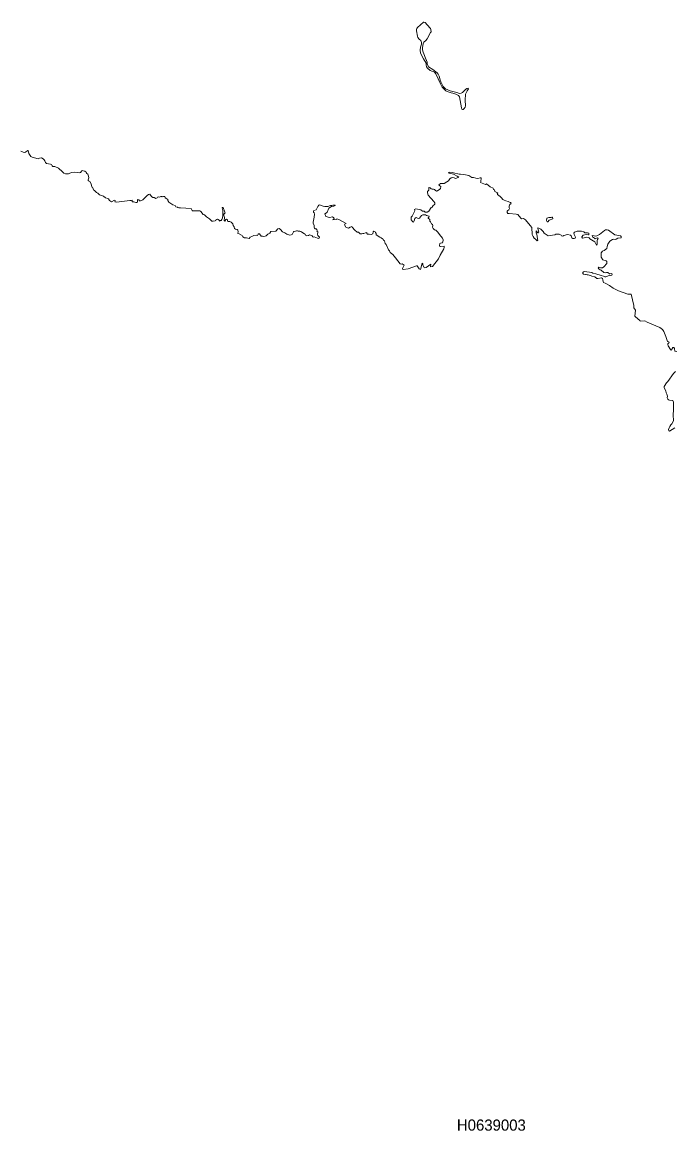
# Model space of a CAD drawing. Extents: x 369010 to 739155, y 6377141 to 6616555.
# Drawn here: x 429359 to 435204, y 6532424 to 6542350 of the extents above; entities that cross this region are included whole.
import ezdxf
from ezdxf.enums import TextEntityAlignment as Align

# ---------------------------------------------------------------- set-up
doc = ezdxf.new("R2010")
doc.units = 0
doc.header["$LTSCALE"] = 40
doc.layers.add('1', color=7, linetype='Continuous', lineweight=13)
doc.layers.add('2', color=7, linetype='Continuous')

msp = doc.modelspace()

# ---------------------------------------------------------------- linework, layer by layer
at = {"layer": '1'}
for points in [[(432923.22, 6542097.83), (432925.37, 6542073.83), (432953.67, 6542022.69), (432976.18, 6541982.31), (432977, 6541968.9), (432979.98, 6541950.2), (432989.09, 6541938.28), (433013.08, 6541918.26), (433027.98, 6541910.81), (433038.74, 6541907.5), (433050.65, 6541900.88), (433064.23, 6541887.47), (433104.44, 6541798.1), (433120.33, 6541768.64), (433131.75, 6541757.39), (433154.59, 6541736.37), (433175.61, 6541726.44), (433201.76, 6541718), (433216.16, 6541714.85), (433243.96, 6541706.08), (433265.97, 6541694.83), (433275.57, 6541681.92), (433293.12, 6541584.44), (433296.92, 6541569.54), (433301.56, 6541567.55), (433308.18, 6541568.88), (433318.44, 6541576.16), (433326.55, 6541587.75), (433329.03, 6541602.31), (433327.05, 6541650.14), (433329.69, 6541706.08), (433344.26, 6541736.53), (433354.85, 6541752.75), (433354.19, 6541758.21), (433342.6, 6541754.57), (433328.37, 6541746.13), (433303.71, 6541720.81), (433290.3, 6541712.87), (433275.08, 6541710.05), (433251.91, 6541718.82), (433193.15, 6541735.38), (433151.28, 6541753.25), (433129.6, 6541773.61), (433108.91, 6541816.14), (433101.46, 6541831.04), (433098.82, 6541845.93), (433092.69, 6541867.45), (433085.58, 6541883.17), (433075.15, 6541896.91), (433035.92, 6541924.71), (432999.18, 6541949.21), (432987.43, 6541976.85), (432986.44, 6541992.4), (432965.59, 6542041.23), (432962.11, 6542052.48), (432949.2, 6542082.44), (432942.91, 6542101.8), (432943.08, 6542122.32), (432950.36, 6542157.08), (432955.49, 6542170.49), (432974.69, 6542185.88), (432985.61, 6542199.78), (433014.74, 6542256.22), (433021.03, 6542262.17), (433019.54, 6542282.86), (433015.73, 6542292.46), (432986.6, 6542326.22), (432966.74, 6542346.75), (432956.81, 6542349.89), (432951.85, 6542348.9), (432898.56, 6542302.39), (432892.43, 6542293.29), (432889.78, 6542284.02), (432891.44, 6542272.44), (432898.89, 6542223.94), (432901.7, 6542213.85), (432913.29, 6542197.79), (432928.35, 6542186.04), (432935.13, 6542169.33), (432935.96, 6542151.95), (432927.68, 6542125.63)], [(434103.76, 6540605.31), (434095.98, 6540602.17), (434074.79, 6540602.17), (434057.91, 6540594.06), (434055.59, 6540574.2), (434061.72, 6540562.28), (434067.18, 6540562.61), (434077.94, 6540577.51), (434110.21, 6540590.58), (434109.55, 6540603)]]:
    msp.add_lwpolyline(points, close=True, dxfattribs=at)
for points in [[(430190.91, 6540753.44), (430185.61, 6540757.74), (430159.96, 6540740.03), (430151.02, 6540746.32), (430140.76, 6540752.12), (430132.49, 6540767.51), (430126.2, 6540772.64), (430104.35, 6540777.6), (430086.31, 6540793.33), (430050.23, 6540805.41), (430035.17, 6540818.32), (430026.07, 6540823.61), (430008.03, 6540843.81), (429999.09, 6540850.26), (429991.97, 6540866.15), (429986.35, 6540870.62), (429979.56, 6540886.51), (429975.42, 6540901.73), (429966.16, 6540922.59), (429953.91, 6540928.54), (429951.1, 6540931.19), (429949.94, 6540938.31), (429954.9, 6540956.35), (429952.75, 6540971.91), (429947.12, 6540987.96), (429938.02, 6540994.41), (429932.06, 6541003.02), (429930.08, 6541012.95), (429923.79, 6541017.09), (429915.51, 6541016.59), (429899.95, 6541021.89), (429893.17, 6541019.57), (429881.58, 6541004.67), (429872.15, 6541000.87), (429850.47, 6541002.69), (429824.82, 6541007.16), (429802.64, 6541004.67), (429785.76, 6540996.73), (429773.18, 6540992.59), (429760.6, 6540990.77), (429748.35, 6540990.61), (429730.64, 6540998.22), (429719.56, 6541009.81), (429683.81, 6541041.42), (429650.21, 6541057.31), (429634.32, 6541059.13), (429626.54, 6541063.26), (429621.25, 6541074.68), (429613.3, 6541077.99), (429577.39, 6541083.29), (429566.46, 6541094.87), (429560.84, 6541108.45), (429555.54, 6541116.89), (429546.11, 6541126.49), (429531.54, 6541134.43), (429514.66, 6541133.77), (429501.09, 6541127.81), (429448.46, 6541140.55), (429435.72, 6541148.5), (429417.68, 6541173.65), (429413.87, 6541199.64), (429409.07, 6541200.3), (429399.97, 6541196.33), (429381.93, 6541183.75), (429367.53, 6541186.4), (429347.01, 6541195.5)], [(433462.26, 6540913.48), (433466.9, 6540921.26), (433469.71, 6540955.35), (433459.45, 6540957.18), (433439.09, 6540951.05), (433421.71, 6540952.54), (433401.85, 6540959.99), (433386.79, 6540959), (433367.76, 6540969.92), (433357.83, 6540976.04), (433313.31, 6540987.46), (433284.84, 6540987.79), (433271.93, 6540990.28), (433222.12, 6541002.03), (433214.01, 6541004.51), (433183.06, 6541007.32), (433177.26, 6541004.18), (433181.9, 6540999.21), (433197.29, 6540994.25), (433223.27, 6540990.28), (433253.73, 6540969.92), (433268.79, 6540961.81), (433263.49, 6540957.84), (433255.22, 6540956.51), (433248.1, 6540952.21), (433239.16, 6540951.05), (433226.75, 6540956.18), (433212.19, 6540959.66), (433201.1, 6540956.18), (433190.01, 6540948.57), (433175.78, 6540930.53), (433161.54, 6540921.59), (433138.37, 6540905.21), (433104.94, 6540904.55), (433089.22, 6540894.95), (433098.98, 6540883.2), (433109.57, 6540878.56), (433106.43, 6540861.51), (433098.48, 6540853.74), (433078.46, 6540841.16), (433068.53, 6540838.01), (433058.93, 6540845.79), (433051.48, 6540851.91), (433041.88, 6540855.39), (433030.46, 6540853.57), (433021.19, 6540856.55), (433014.41, 6540865.32), (433005.14, 6540869.29), (433000.51, 6540865.82), (433000.18, 6540844.8), (432989.09, 6540832.72), (432988.42, 6540821.3), (432993.72, 6540801.77), (433045.85, 6540745.16), (433053.3, 6540731.92), (433053.63, 6540721), (433049.5, 6540713.06), (433040.89, 6540708.92), (433031.62, 6540693.86), (433022.02, 6540691.71), (432999.68, 6540657.61), (432984.95, 6540647.68), (432967.41, 6540648.84), (432958.47, 6540656.79), (432945.23, 6540658.77), (432928.68, 6540670.69), (432883.16, 6540678.47), (432873.9, 6540673), (432874.39, 6540661.42), (432864.96, 6540637.59), (432859.5, 6540629.48), (432850.89, 6540611.77), (432841.62, 6540603.99), (432843.28, 6540581.48), (432858.84, 6540560.96), (432863.97, 6540560.3), (432870.42, 6540571.72), (432875.55, 6540592.9), (432882.01, 6540599.52), (432887.8, 6540601.01), (432899.22, 6540594.06), (432910.8, 6540591.08), (432917.09, 6540593.73), (432925.86, 6540606.47), (432936.79, 6540617.56), (432947.55, 6540623.68), (432971.05, 6540623.85), (432979.82, 6540617.56), (432991.24, 6540614.58), (433005.47, 6540613.75), (433001.17, 6540602.67), (432995.87, 6540599.02), (432996.2, 6540594.56), (433009.61, 6540582.97), (433010.11, 6540567.41), (433015.9, 6540562.94), (433024.34, 6540545.24), (433033.28, 6540538.28), (433036.09, 6540528.52), (433034.43, 6540514.45)], [(434437.91, 6540418.46), (434427.15, 6540422.76), (434410.1, 6540424.91), (434393.22, 6540418.79), (434377, 6540416.97), (434371.38, 6540424.25), (434372.37, 6540429.22), (434384.12, 6540441.63), (434408.95, 6540449.74), (434431.29, 6540446.93), (434434.93, 6540450.07), (434433.77, 6540459.34), (434422.52, 6540462.65), (434410.27, 6540462.65), (434397.03, 6540464.97), (434387.76, 6540473.08), (434367.57, 6540479.7), (434329.83, 6540478.87), (434306.33, 6540470.1), (434301.04, 6540460.5), (434302.86, 6540448.09), (434312.13, 6540432.36), (434313.28, 6540423.92), (434310.14, 6540417.3), (434302.69, 6540412.34), (434291.27, 6540413.49), (434283.16, 6540418.79), (434275.88, 6540437), (434268.76, 6540441.96), (434242.61, 6540447.75), (434210.18, 6540439.31), (434200.08, 6540434.68), (434190.48, 6540437), (434186.18, 6540441.63), (434168.96, 6540450.73), (434153.9, 6540450.9), (434138.02, 6540450.4), (434128.25, 6540446.26), (434071.15, 6540436.5), (434059.4, 6540442.62), (434035.24, 6540461.66), (434024.81, 6540475.56), (434005.28, 6540496.74), (433985.26, 6540505.85), (433978.3, 6540507.5), (433977.15, 6540503.2), (433985.42, 6540469.77), (433982.61, 6540464.64), (433976.81, 6540464.97), (433963.74, 6540482.84), (433962.91, 6540465.13), (433970.36, 6540435.51), (433969.86, 6540428.39), (433976.15, 6540394.3), (433972.35, 6540393.14), (433955.3, 6540406.54), (433945.2, 6540417.3), (433935.77, 6540430.38), (433926.34, 6540449.74), (433922.86, 6540512.47), (433907.96, 6540530.18), (433867.58, 6540581.65), (433847.72, 6540592.24), (433832.33, 6540589.43), (433824.22, 6540594.89), (433797.9, 6540627.99), (433784, 6540630.64), (433720.45, 6540635.77), (433709.19, 6540637.59), (433701.91, 6540645.2), (433701.75, 6540656.79), (433709.53, 6540664.9), (433718.13, 6540668.7), (433723.26, 6540681.11), (433721.77, 6540687.57), (433720.28, 6540699.65), (433722.1, 6540713.06), (433725.25, 6540720.67), (433732.37, 6540721.66), (433738.49, 6540729.11), (433732.37, 6540736.23), (433722.43, 6540738.71), (433712.01, 6540745.5), (433691.98, 6540749.47), (433676.42, 6540755.09), (433663.18, 6540762.21), (433650.77, 6540775.78), (433640.84, 6540790.02), (433616.68, 6540806.4), (433613.37, 6540813.02), (433617.67, 6540817.66), (433615.85, 6540823.12), (433593.34, 6540834.87), (433588.38, 6540847.61), (433579.77, 6540853.24), (433577.29, 6540863.67), (433550.64, 6540876.41), (433518.2, 6540903.39), (433508.27, 6540897.1), (433462.26, 6540913.48)], [(431270.49, 6540496.58), (431262.05, 6540504.03), (431257.91, 6540516.77), (431247.65, 6540528.35), (431244.67, 6540544.08), (431229.61, 6540560.13), (431219.52, 6540564.1), (431203.3, 6540564.77), (431198, 6540567.25), (431196.84, 6540580.16), (431189.4, 6540585.62), (431183.27, 6540581.81), (431173.34, 6540568.74), (431169.37, 6540571.88), (431170.36, 6540602.5), (431166.56, 6540611.77), (431164.57, 6540620.21), (431165.89, 6540631.46), (431172.02, 6540635.6), (431176.98, 6540643.71), (431173.51, 6540649.17), (431158.45, 6540689.22), (431151.83, 6540691.54), (431150.01, 6540687.4), (431154.64, 6540662.58), (431155.96, 6540617.56), (431153.32, 6540598.03), (431148.35, 6540581.81), (431140.9, 6540574.2), (431133.29, 6540574.03), (431128.66, 6540569.4), (431122.86, 6540576.68), (431108.8, 6540586.45), (431096.38, 6540584.13), (431093.74, 6540575.36), (431087.28, 6540570.72), (431069.07, 6540569.07), (431057.16, 6540569.56), (431037.96, 6540590.25), (431010.32, 6540607.96), (430991.95, 6540624.18), (430980.03, 6540628.48), (430960.34, 6540654.14), (430951.57, 6540660.43), (430897.78, 6540661.92), (430885.86, 6540661.09), (430881.89, 6540663.74), (430876.59, 6540676.81), (430871.63, 6540681.94), (430777.13, 6540687.4), (430762.06, 6540687.24), (430754.12, 6540690.05), (430750.15, 6540694.69), (430736.41, 6540695.84), (430727.81, 6540707.76), (430707.78, 6540714.55), (430689.41, 6540724.97), (430680.8, 6540732.92), (430672.53, 6540736.89), (430662.27, 6540754.27), (430662.93, 6540762.54), (430655.81, 6540769.33), (430638.93, 6540777.27), (430639.59, 6540783.56), (430635.79, 6540790.02), (430625.52, 6540790.51), (430613.94, 6540786.71), (430608.64, 6540789.02), (430601.03, 6540789.35), (430587.46, 6540781.74), (430578.85, 6540786.71), (430572.4, 6540784.39), (430567.1, 6540777.93), (430556.67, 6540771.31), (430541.78, 6540779.42), (430528.21, 6540780.91), (430517.28, 6540788.86), (430501.07, 6540809.21), (430491.3, 6540806.57), (430478.06, 6540797.3), (430440.49, 6540758.74), (430419.31, 6540750.13), (430409.21, 6540750.96), (430403.58, 6540759.89), (430392.83, 6540761.05), (430392.49, 6540748.97), (430392.83, 6540739.21), (430387.36, 6540734.74), (430376.44, 6540735.9), (430360.39, 6540742.52), (430350.95, 6540740.03), (430345.33, 6540742.68), (430342.68, 6540754.93), (430334.4, 6540752.78), (430326.46, 6540753.94), (430322.32, 6540752.78), (430204.15, 6540739.54), (430187.44, 6540740.37), (430191.57, 6540745.99), (430190.91, 6540753.44)], [(432104.96, 6540684.92), (432129.62, 6540700.81), (432150.31, 6540702.3), (432162.73, 6540707.93), (432163.06, 6540711.4), (432155.28, 6540712.89), (432141.71, 6540711.73), (432132.27, 6540708.42), (432119.69, 6540707.26), (432096.85, 6540699.98), (432070.54, 6540698.99), (432054.15, 6540701.64), (432031.81, 6540712.23), (432023.87, 6540713.72), (432016.09, 6540710.91), (432008.31, 6540698.66), (431998.71, 6540680.62), (431991.43, 6540671.02), (431971.4, 6540663.74), (431967.6, 6540657.61), (431968.75, 6540649.5), (431974.88, 6540641.72), (431977.2, 6540629.48), (431975.54, 6540605.15), (431967.43, 6540574.36), (431964.95, 6540559.47), (431965.11, 6540551.36), (431973.89, 6540529.84), (431974.71, 6540512.14), (431977.86, 6540505.02), (431983.82, 6540499.39), (431990.77, 6540499.06), (431998.38, 6540493.27), (432001.36, 6540484.66), (431999.04, 6540478.54), (432006.82, 6540472.08), (432007.98, 6540465.79), (432005.33, 6540451.56), (432007.98, 6540438.82), (432022.54, 6540425.41), (432020.23, 6540416.97), (432014.27, 6540413), (432005.33, 6540416.64), (431973.89, 6540426.9), (431967.43, 6540425.41), (431961.14, 6540428.56), (431957, 6540435.84), (431933.5, 6540444.94), (431923.74, 6540438.49), (431908.35, 6540437.66), (431896.26, 6540443.62), (431892.79, 6540450.9), (431887.16, 6540455.37), (431863.16, 6540469.27), (431855.05, 6540475.06), (431844.63, 6540478.54), (431831.88, 6540478.87), (431823.61, 6540482.01), (431815.66, 6540482.01), (431805.57, 6540478.21), (431791.83, 6540476.72), (431788.36, 6540473.24), (431776.27, 6540450.07), (431769.49, 6540445.93), (431755.92, 6540444.28), (431730.76, 6540450.9), (431711.4, 6540463.64), (431689.38, 6540473.9), (431673.99, 6540492.77), (431660.09, 6540501.71), (431649.17, 6540499.39), (431629.64, 6540479.03), (431587.27, 6540477.05), (431577.01, 6540459.67), (431558.8, 6540450.9), (431545.06, 6540435.51), (431536.62, 6540435.34), (431522.72, 6540430.54), (431510.64, 6540433.52), (431498.72, 6540432.86), (431483.99, 6540453.88), (431475.39, 6540455.53), (431471.58, 6540452.88), (431467.77, 6540440.8), (431459, 6540442.46), (431433.02, 6540439.31), (431414.65, 6540432.03), (431400.91, 6540424.58), (431391.81, 6540413.49), (431379.39, 6540414.65), (431366.98, 6540419.62), (431349.77, 6540420.45), (431336.53, 6540428.89), (431328.25, 6540438.82), (431303.26, 6540454.04), (431289.53, 6540458.18), (431292.17, 6540475.06), (431289.03, 6540488.63), (431284.4, 6540493.93), (431270.49, 6540496.58)], [(433034.43, 6540514.45), (433040.72, 6540501.21), (433051.81, 6540491.28), (433062.74, 6540487.47), (433082.76, 6540470.92), (433096.17, 6540449.24), (433107.59, 6540434.18), (433112.55, 6540431.87), (433122.65, 6540414.65), (433128.61, 6540401.08), (433126.79, 6540380.06), (433124.47, 6540373.77), (433116.03, 6540373.77), (433104.11, 6540371.13), (433099.48, 6540368.48), (433095.67, 6540351.76), (433100.47, 6540342.33), (433104.61, 6540341.5), (433138.21, 6540342.99), (433139.7, 6540333.39), (433134.4, 6540320.98), (433103.12, 6540263.55), (433086.73, 6540231.77), (433033.61, 6540163.09), (433017.39, 6540158.12), (433018.88, 6540183.94), (432975.68, 6540152), (432966.25, 6540150.34), (432959.46, 6540152.83), (432948.7, 6540175.5), (432946.39, 6540187.42), (432940.93, 6540191.72), (432925.04, 6540136.61), (432915.6, 6540140.74), (432897.56, 6540167.72), (432889.45, 6540168.05), (432815.64, 6540140.91), (432772.28, 6540134.62), (432765.99, 6540139.59), (432765.82, 6540145.71), (432780.22, 6540173.18), (432762.35, 6540185.43), (432755.06, 6540182.45), (432744.97, 6540187.42), (432703.76, 6540239.88), (432679.1, 6540271), (432654.77, 6540288.7), (432649.8, 6540303.27), (432640.2, 6540312.21), (432618.36, 6540360.37), (432611.41, 6540367.32), (432602.97, 6540391.81), (432596.01, 6540398.93), (432592.87, 6540407.37), (432587.24, 6540409.52), (432572.84, 6540419.62), (432561.26, 6540423.92), (432529.98, 6540447.26), (432529.48, 6540456.53), (432521.87, 6540466.29), (432519.22, 6540473.08), (432508.3, 6540477.38), (432502.51, 6540473.57), (432499.19, 6540453.88), (432485.62, 6540448.09), (432466.76, 6540450.4), (432452.36, 6540453.05), (432447.23, 6540457.85), (432444.58, 6540468.11), (432433.82, 6540464.64), (432420.25, 6540457.02), (432408.83, 6540458.84), (432399.56, 6540455.86), (432385.82, 6540456.19), (432369.77, 6540468.61), (432357.69, 6540471.26), (432337.33, 6540488.14), (432314.99, 6540515.11), (432312.18, 6540521.57), (432297.45, 6540513.96), (432281.39, 6540506.67), (432258.88, 6540513.62), (432246.64, 6540535.97), (432247.46, 6540541.26), (432259.38, 6540547.55), (432255.41, 6540551.03), (432194.83, 6540582.97), (432175.63, 6540590.25), (432175.14, 6540584.46), (432142.37, 6540581.32), (432144.35, 6540586.45), (432153.13, 6540588.76), (432150.64, 6540597.54), (432139.06, 6540606.8), (432109.93, 6540602.5), (432077.99, 6540611.11), (432071.04, 6540634.44), (432085.27, 6540642.88), (432090.73, 6540647.68), (432104.96, 6540684.92)], [(434850.51, 6539771.17), (434837.44, 6539792.19), (434835.78, 6539812.38), (434811.78, 6539913.51), (434804.67, 6539914), (434781.83, 6539913.67), (434698.91, 6539945.61), (434651.24, 6539967.46), (434620.46, 6539991.79), (434580.74, 6540012.64), (434566.17, 6540018.27), (434561.21, 6540028.04), (434560.05, 6540043.76), (434555.09, 6540054.19), (434547.47, 6540059.98), (434514.37, 6540055.68), (434506.26, 6540056.01), (434489.05, 6540068.75), (434462.24, 6540076.53), (434453.63, 6540077.69), (434428.81, 6540086.96), (434418.71, 6540086.96), (434411.26, 6540090.43), (434402.82, 6540090.27), (434385.28, 6540094.57), (434379.49, 6540100.69), (434379.32, 6540108.8), (434384.78, 6540115.42), (434395.21, 6540116.25), (434460.58, 6540108.14), (434470.18, 6540103.01), (434497.66, 6540096.06), (434544.16, 6540081.82), (434565.02, 6540074.87), (434577.26, 6540068.42), (434586.86, 6540069.25), (434622.61, 6540084.64), (434631.22, 6540082.65), (434640.32, 6540085.8), (434643.13, 6540092.25), (434638.67, 6540098.38), (434618.64, 6540097.22), (434604.41, 6540108.14), (434591.99, 6540109.96), (434580.74, 6540106.15), (434567.33, 6540108.14), (434543.83, 6540128.83), (434534.73, 6540131.48), (434526.12, 6540137.27), (434517.35, 6540146.7), (434524.63, 6540154.98), (434531.92, 6540154.65), (434538.54, 6540151.67), (434556.58, 6540150.51), (434569.32, 6540158.12), (434594.81, 6540187.75), (434596.63, 6540195.86), (434595.63, 6540205.95), (434589.51, 6540211.75), (434559.55, 6540222.5), (434545.65, 6540244.85), (434544.49, 6540284.4), (434557.07, 6540299.13), (434571.14, 6540305.59), (434594.31, 6540324.78), (434598.94, 6540341), (434603.25, 6540363.35), (434622.94, 6540388.01), (434645.78, 6540403.73), (434657.2, 6540406.21), (434670.44, 6540404.56), (434679.21, 6540406.05), (434692.78, 6540414.65), (434722.08, 6540417.8), (434723.07, 6540429.55), (434718.93, 6540437.66), (434668.12, 6540446.1), (434611.19, 6540488.14), (434597.12, 6540491.28), (434584.21, 6540489.63), (434573.95, 6540485.16), (434530.59, 6540447.42), (434505.1, 6540436.17), (434490.87, 6540434.35), (434481.77, 6540437), (434464.22, 6540438.49), (434466.54, 6540428.89), (434484.42, 6540415.32), (434490.54, 6540411.51), (434497.16, 6540412.34), (434503.61, 6540416.64), (434511.39, 6540417.8), (434517.52, 6540411.84), (434511.72, 6540405.39), (434508.25, 6540396.12), (434508.58, 6540362.19), (434501.3, 6540352.92), (434486.24, 6540383.87), (434443.04, 6540411.51), (434437.91, 6540418.46)], [(435221.24, 6539402.76), (435203.2, 6539405.58), (435201.71, 6539427.26), (435195.26, 6539438.01), (435187.31, 6539437.52), (435179.7, 6539429.57), (435178.04, 6539418.82), (435172.75, 6539413.69), (435165.3, 6539417.99), (435145.44, 6539453.41), (435140.64, 6539465.32), (435142.29, 6539469.63), (435151.07, 6539477.57), (435153.88, 6539481.21), (435150.73, 6539486.51), (435137.66, 6539490.64), (435124.42, 6539535.33), (435105.55, 6539579.02), (435093.3, 6539597.39), (435070.96, 6539614.77), (435033.23, 6539630.99), (434956.1, 6539663.27), (434936.08, 6539677.17), (434894.87, 6539673.69), (434890.73, 6539678.16), (434851.01, 6539712.09), (434846.54, 6539717.88), (434850.51, 6539771.17)], [(435205.02, 6538717.41), (435156.86, 6538688.61), (435150.9, 6538690.76), (435149.24, 6538694.57), (435148.58, 6538703.01), (435153.38, 6538719.4), (435160.33, 6538729.33), (435166.95, 6538744.22), (435176.39, 6538753.99), (435192.11, 6538779.64), (435190.12, 6538835.41), (435192.77, 6538878.28), (435191.61, 6538916.68), (435192.28, 6538947.79), (435187.64, 6538961.53), (435156.53, 6538966), (435146.27, 6538967.32), (435139.98, 6538973.28), (435135.84, 6538985.53), (435137.16, 6539002.24), (435133.85, 6539019.79), (435126.74, 6539032.36), (435122.27, 6539048.91), (435107.37, 6539075.06), (435108.2, 6539087.31), (435128.89, 6539119.58), (435141.63, 6539132.82), (435190.95, 6539204.32), (435208.99, 6539221.53)]]:
    msp.add_lwpolyline(points, dxfattribs=at)

# ---------------------------------------------------------------- texts
at = {"layer": '2'}
msp.add_text('H0639003', height=100, dxfattribs=at).set_placement((433560.93, 6532425.31), align=Align.CENTER)

doc.saveas('drawing.dxf')
